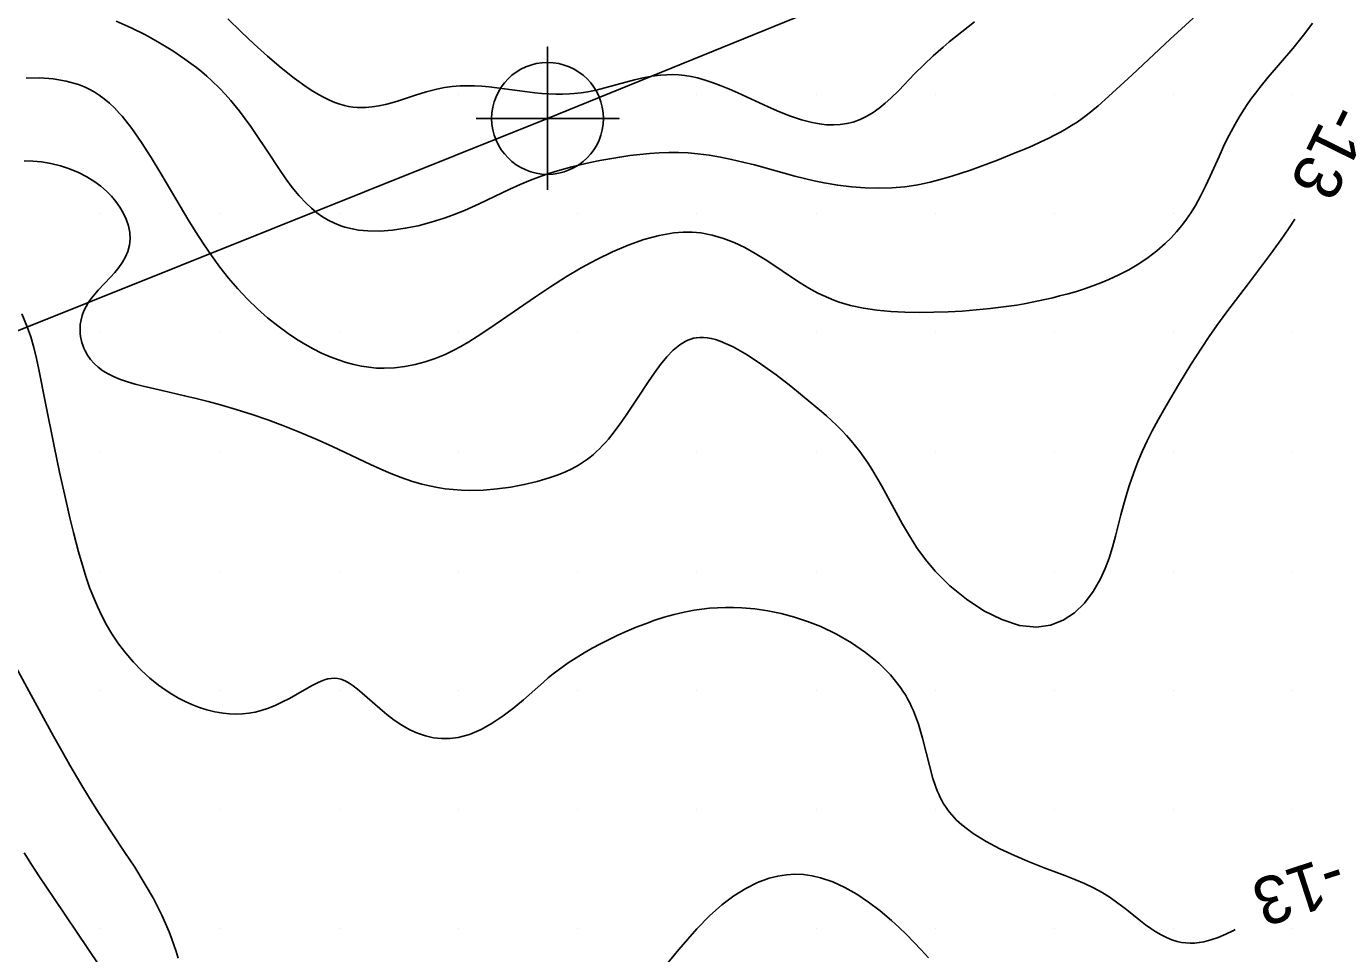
# Model space of a CAD drawing. Extents: x 2602990 to 2605851, y 618069 to 619180.
# Drawn here: x 2604181.9 to 2604237.1, y 618699 to 618737.8 of the extents above; entities that cross this region are included whole.
import ezdxf

# ---------------------------------------------------------------- set-up
doc = ezdxf.new("R2010")
doc.units = 0
for name, color, linetype in [('Default', 7, 'Continuous'), ('DTM Contours Minor', 7, 'Continuous'), ('DTM Contours Minor Text', 7, 'Continuous'), ('Exist DTM Scan Elevation Point', 7, 'Continuous'), ('Exist Structure Major Deck Tunnel Box Culvert', 7, 'Continuous'), ('Exist Structure Major Deck Tunnel Box Culvert Cogo Point CELL', 7, 'Continuous')]:
    doc.layers.add(name, color=color, linetype=linetype)

# ---------------------------------------------------------------- blocks, each defined once
blk = doc.blocks.new('POINT_DISPLAY')
at = {"layer": 'Default'}
blk.add_line((0, 0), (0, 0), dxfattribs=at)
blk = doc.blocks.new('EXIST STRUCTURE MAJOR DECK TUNNEL BOX CULVERT COGO POINT')
at = {"layer": 'Exist Structure Major Deck Tunnel Box Culvert Cogo Point CELL'}
blk.add_lwpolyline([(-0.06, 0), (0.06, 0), (0, 0), (0, 0.06), (0, -0.06)], dxfattribs=at)
blk.add_circle((0, 0), 0.0469, dxfattribs=at)

msp = doc.modelspace()

# ---------------------------------------------------------------- linework, layer by layer
at = {"layer": 'DTM Contours Minor'}
for points in [[(2604185.635, 618738.06), (2604186.264, 618737.788), (2604186.872, 618737.488), (2604187.455, 618737.165), (2604188.008, 618736.826), (2604188.523, 618736.475), (2604188.767, 618736.298), (2604189, 618736.118), (2604189.225, 618735.937), (2604189.44, 618735.754), (2604189.647, 618735.568), (2604189.971, 618735.254), (2604190.213, 618734.999), (2604190.445, 618734.737), (2604190.559, 618734.603), (2604190.807, 618734.294), (2604191.048, 618733.974), (2604191.284, 618733.646), (2604191.515, 618733.311), (2604191.969, 618732.626), (2604192.489, 618731.838), (2604192.754, 618731.454), (2604193.027, 618731.087), (2604193.31, 618730.742), (2604193.604, 618730.426), (2604193.825, 618730.219), (2604194.054, 618730.032), (2604194.291, 618729.864), (2604194.538, 618729.716), (2604194.793, 618729.588), (2604195.059, 618729.483), (2604195.237, 618729.425), (2604195.42, 618729.377), (2604195.607, 618729.338), (2604195.798, 618729.307), (2604195.995, 618729.284), (2604196.196, 618729.269), (2604196.701, 618729.265), (2604197.227, 618729.302), (2604197.767, 618729.378), (2604198.313, 618729.488), (2604198.859, 618729.63), (2604199.397, 618729.799), (2604199.744, 618729.924), (2604200.254, 618730.129), (2604200.862, 618730.4), (2604202.158, 618731.017), (2604202.586, 618731.211), (2604203.014, 618731.392), (2604203.358, 618731.524), (2604203.703, 618731.644), (2604204.051, 618731.755), (2604204.4, 618731.857), (2604204.752, 618731.951), (2604205.107, 618732.039), (2604205.518, 618732.132), (2604205.931, 618732.218), (2604206.348, 618732.296), (2604206.768, 618732.366), (2604207.19, 618732.426), (2604207.614, 618732.476), (2604208.015, 618732.514), (2604208.418, 618732.54), (2604208.822, 618732.555), (2604209.227, 618732.555), (2604209.635, 618732.54), (2604210.044, 618732.508), (2604210.514, 618732.448), (2604210.986, 618732.368), (2604211.46, 618732.27), (2604211.935, 618732.158), (2604212.412, 618732.035), (2604214.105, 618731.569), (2604214.513, 618731.464), (2604214.924, 618731.367), (2604215.338, 618731.281), (2604215.911, 618731.184), (2604216.486, 618731.114), (2604217.06, 618731.072), (2604217.627, 618731.058), (2604218.185, 618731.075), (2604218.728, 618731.123), (2604218.999, 618731.16), (2604219.266, 618731.205), (2604219.53, 618731.257), (2604219.79, 618731.315), (2604220.048, 618731.379), (2604220.305, 618731.449), (2604220.698, 618731.564), (2604221.088, 618731.688), (2604221.475, 618731.819), (2604221.859, 618731.957), (2604222.617, 618732.243), (2604223.359, 618732.538), (2604223.722, 618732.689), (2604224.078, 618732.842), (2604224.425, 618733), (2604224.764, 618733.161), (2604225.011, 618733.286), (2604225.253, 618733.414), (2604225.49, 618733.547), (2604225.721, 618733.687), (2604225.949, 618733.833), (2604226.172, 618733.988), (2604226.395, 618734.154), (2604226.615, 618734.33), (2604226.834, 618734.514), (2604227.276, 618734.906), (2604228.267, 618735.822), (2604229.861, 618737.309), (2604231.62, 618738.922)], [(2604181.865, 618735.674), (2604182.432, 618735.687), (2604182.994, 618735.647), (2604183.538, 618735.555), (2604184.051, 618735.408), (2604184.33, 618735.299), (2604184.508, 618735.215), (2604184.708, 618735.107), (2604184.927, 618734.969), (2604185.138, 618734.814), (2604185.352, 618734.634), (2604185.568, 618734.427), (2604185.781, 618734.199), (2604185.886, 618734.078), (2604186.294, 618733.559), (2604186.7, 618732.977), (2604187.105, 618732.345), (2604187.51, 618731.679), (2604188.327, 618730.3), (2604188.646, 618729.768), (2604188.97, 618729.244), (2604189.301, 618728.731), (2604189.64, 618728.233), (2604189.989, 618727.752), (2604190.35, 618727.291), (2604190.742, 618726.836), (2604191.147, 618726.407), (2604191.564, 618726.004), (2604191.989, 618725.629), (2604192.421, 618725.282), (2604192.858, 618724.963), (2604193.206, 618724.731), (2604193.556, 618724.517), (2604193.906, 618724.322), (2604194.258, 618724.146), (2604194.61, 618723.991), (2604194.963, 618723.856), (2604195.282, 618723.751), (2604195.603, 618723.665), (2604195.923, 618723.596), (2604196.244, 618723.547), (2604196.564, 618723.516), (2604196.886, 618723.506), (2604197.317, 618723.523), (2604197.747, 618723.575), (2604198.176, 618723.66), (2604198.601, 618723.775), (2604199.021, 618723.92), (2604199.435, 618724.091), (2604199.77, 618724.251), (2604200.102, 618724.427), (2604200.435, 618724.62), (2604200.782, 618724.835), (2604201.317, 618725.189), (2604203.232, 618726.508), (2604203.854, 618726.922), (2604204.494, 618727.328), (2604205.148, 618727.716), (2604205.804, 618728.072), (2604206.465, 618728.395), (2604207.124, 618728.675), (2604207.776, 618728.905), (2604208.415, 618729.078), (2604209.035, 618729.184), (2604209.229, 618729.203), (2604209.422, 618729.214), (2604209.612, 618729.218), (2604209.8, 618729.214), (2604209.986, 618729.202), (2604210.17, 618729.182), (2604210.647, 618729.093), (2604211.113, 618728.956), (2604211.567, 618728.779), (2604212.01, 618728.567), (2604212.443, 618728.328), (2604212.866, 618728.069), (2604213.235, 618727.826), (2604213.965, 618727.333), (2604214.331, 618727.093), (2604214.701, 618726.867), (2604215.08, 618726.66), (2604215.297, 618726.555), (2604215.518, 618726.457), (2604215.743, 618726.367), (2604215.973, 618726.285), (2604216.209, 618726.211), (2604216.45, 618726.144), (2604216.988, 618726.028), (2604217.55, 618725.944), (2604218.132, 618725.889), (2604218.728, 618725.858), (2604219.335, 618725.848), (2604219.947, 618725.856), (2604220.543, 618725.876), (2604221.137, 618725.908), (2604221.725, 618725.953), (2604222.304, 618726.01), (2604222.87, 618726.079), (2604223.421, 618726.161), (2604223.733, 618726.214), (2604224.34, 618726.333), (2604224.929, 618726.467), (2604225.219, 618726.539), (2604225.572, 618726.633), (2604225.921, 618726.734), (2604226.267, 618726.842), (2604226.608, 618726.959), (2604226.946, 618727.086), (2604227.28, 618727.224), (2604227.71, 618727.423), (2604228.13, 618727.643), (2604228.537, 618727.885), (2604228.929, 618728.148), (2604229.302, 618728.432), (2604229.653, 618728.738), (2604229.895, 618728.977), (2604230.125, 618729.228), (2604230.341, 618729.489), (2604230.545, 618729.76), (2604230.736, 618730.042), (2604230.916, 618730.333), (2604231.137, 618730.732), (2604231.343, 618731.143), (2604231.537, 618731.56), (2604231.911, 618732.396), (2604232.098, 618732.806), (2604232.255, 618733.128), (2604232.416, 618733.442), (2604232.582, 618733.749), (2604232.755, 618734.047), (2604232.934, 618734.337), (2604233.121, 618734.618), (2604233.281, 618734.845), (2604233.446, 618735.067), (2604233.616, 618735.286), (2604233.97, 618735.717), (2604235.003, 618736.922), (2604235.177, 618737.133), (2604235.503, 618737.546), (2604235.823, 618737.98)], [(2604221.65, 618738.039), (2604220.849, 618737.407), (2604220.589, 618737.196), (2604220.335, 618736.983), (2604219.917, 618736.613), (2604219.519, 618736.237), (2604219.137, 618735.855), (2604218.475, 618735.165), (2604218.139, 618734.836), (2604217.899, 618734.621), (2604217.652, 618734.42), (2604217.395, 618734.237), (2604217.127, 618734.076), (2604216.848, 618733.941), (2604216.557, 618733.836), (2604216.293, 618733.771), (2604216.019, 618733.731), (2604215.736, 618733.716), (2604215.444, 618733.725), (2604215.144, 618733.758), (2604214.837, 618733.814), (2604214.389, 618733.93), (2604213.93, 618734.084), (2604213.465, 618734.266), (2604212.997, 618734.468), (2604211.715, 618735.057), (2604211.368, 618735.211), (2604211.025, 618735.354), (2604210.687, 618735.484), (2604210.352, 618735.596), (2604210.021, 618735.687), (2604209.76, 618735.743), (2604209.501, 618735.785), (2604209.244, 618735.811), (2604208.989, 618735.824), (2604208.734, 618735.822), (2604208.48, 618735.806), (2604208.111, 618735.76), (2604207.743, 618735.691), (2604207.379, 618735.605), (2604207.019, 618735.509), (2604206.133, 618735.264), (2604205.778, 618735.177), (2604205.426, 618735.105), (2604205.151, 618735.061), (2604204.854, 618735.027), (2604204.654, 618735.012), (2604204.367, 618735.002), (2604204.078, 618735.004), (2604203.785, 618735.016), (2604203.491, 618735.036), (2604203.196, 618735.064), (2604202.573, 618735.14), (2604201.605, 618735.27), (2604201.292, 618735.306), (2604200.985, 618735.334), (2604200.671, 618735.352), (2604200.365, 618735.358), (2604200.065, 618735.35), (2604199.737, 618735.325), (2604199.412, 618735.281), (2604199.09, 618735.219), (2604198.868, 618735.165), (2604198.646, 618735.104), (2604198.199, 618734.965), (2604197.478, 618734.728), (2604197.206, 618734.646), (2604196.933, 618734.573), (2604196.658, 618734.512), (2604196.382, 618734.467), (2604196.104, 618734.442), (2604195.927, 618734.439), (2604195.75, 618734.445), (2604195.571, 618734.462), (2604195.391, 618734.49), (2604195.21, 618734.53), (2604195.027, 618734.581), (2604194.807, 618734.659), (2604194.584, 618734.753), (2604194.358, 618734.864), (2604194.126, 618734.991), (2604193.89, 618735.134), (2604193.647, 618735.291), (2604193.111, 618735.675), (2604192.555, 618736.114), (2604191.989, 618736.594), (2604191.423, 618737.105), (2604190.864, 618737.633), (2604190.323, 618738.167)], [(2604181.773, 618732.208), (2604182.134, 618732.198), (2604182.497, 618732.163), (2604182.898, 618732.095), (2604183.294, 618731.996), (2604183.68, 618731.87), (2604184.053, 618731.715), (2604184.407, 618731.535), (2604184.738, 618731.33), (2604184.992, 618731.143), (2604185.227, 618730.941), (2604185.439, 618730.727), (2604185.629, 618730.503), (2604185.794, 618730.271), (2604185.933, 618730.034), (2604186.06, 618729.758), (2604186.151, 618729.48), (2604186.204, 618729.203), (2604186.219, 618728.93), (2604186.195, 618728.664), (2604186.131, 618728.409), (2604186.032, 618728.176), (2604185.902, 618727.953), (2604185.748, 618727.738), (2604185.576, 618727.53), (2604185.392, 618727.327), (2604184.888, 618726.789), (2604184.74, 618726.62), (2604184.603, 618726.449), (2604184.479, 618726.276), (2604184.371, 618726.099), (2604184.281, 618725.915), (2604184.212, 618725.727), (2604184.162, 618725.537), (2604184.132, 618725.345), (2604184.121, 618725.153), (2604184.128, 618724.961), (2604184.142, 618724.837), (2604184.164, 618724.714), (2604184.195, 618724.592), (2604184.232, 618724.472), (2604184.279, 618724.353), (2604184.333, 618724.237), (2604184.438, 618724.053), (2604184.565, 618723.876), (2604184.714, 618723.709), (2604184.885, 618723.552), (2604185.079, 618723.406), (2604185.295, 618723.274), (2604185.546, 618723.15), (2604185.82, 618723.039), (2604186.116, 618722.939), (2604186.433, 618722.846), (2604186.769, 618722.759), (2604187.564, 618722.572), (2604188.504, 618722.357), (2604188.996, 618722.24), (2604189.499, 618722.114), (2604190.009, 618721.977), (2604190.672, 618721.782), (2604191.336, 618721.568), (2604191.993, 618721.34), (2604192.636, 618721.102), (2604193.259, 618720.856), (2604194.032, 618720.532), (2604194.715, 618720.226), (2604196.314, 618719.471), (2604196.734, 618719.28), (2604197.158, 618719.098), (2604197.587, 618718.929), (2604198.023, 618718.778), (2604198.466, 618718.648), (2604198.788, 618718.57), (2604199.115, 618718.506), (2604199.446, 618718.454), (2604199.782, 618718.416), (2604200.122, 618718.392), (2604200.467, 618718.382), (2604201.044, 618718.396), (2604201.625, 618718.444), (2604202.2, 618718.523), (2604202.761, 618718.63), (2604203.298, 618718.759), (2604203.803, 618718.909), (2604204.142, 618719.027), (2604204.461, 618719.155), (2604204.76, 618719.295), (2604205.03, 618719.442), (2604205.159, 618719.521), (2604205.285, 618719.604), (2604205.408, 618719.692), (2604205.527, 618719.783), (2604205.661, 618719.894), (2604205.791, 618720.01), (2604205.919, 618720.133), (2604206.045, 618720.262), (2604206.169, 618720.397), (2604206.291, 618720.539), (2604206.534, 618720.841), (2604206.774, 618721.163), (2604207.011, 618721.501), (2604207.481, 618722.208), (2604207.967, 618722.951), (2604208.221, 618723.322), (2604208.478, 618723.671), (2604208.74, 618723.989), (2604209.008, 618724.266), (2604209.285, 618724.493), (2604209.396, 618724.566), (2604209.509, 618724.63), (2604209.624, 618724.685), (2604209.741, 618724.729), (2604209.86, 618724.763), (2604209.983, 618724.787), (2604210.128, 618724.801), (2604210.278, 618724.801), (2604210.433, 618724.787), (2604210.606, 618724.756), (2604210.785, 618724.71), (2604210.971, 618724.648), (2604211.521, 618724.405), (2604212.108, 618724.072), (2604212.717, 618723.672), (2604213.331, 618723.226), (2604213.936, 618722.759), (2604214.759, 618722.09), (2604215.223, 618721.698), (2604215.442, 618721.505), (2604215.652, 618721.312), (2604215.854, 618721.12), (2604216.069, 618720.905), (2604216.273, 618720.687), (2604216.468, 618720.467), (2604216.654, 618720.243), (2604216.832, 618720.015), (2604217.004, 618719.781), (2604217.198, 618719.496), (2604217.387, 618719.202), (2604217.57, 618718.898), (2604217.751, 618718.583), (2604218.113, 618717.923), (2604218.364, 618717.453), (2604218.628, 618716.969), (2604218.915, 618716.476), (2604219.234, 618715.98), (2604219.593, 618715.486), (2604220, 618715), (2604220.617, 618714.385), (2604221.306, 618713.822), (2604222.041, 618713.339), (2604222.795, 618712.963), (2604223.542, 618712.722), (2604224.255, 618712.644), (2604224.833, 618712.725), (2604225.362, 618712.934), (2604225.84, 618713.252), (2604226.263, 618713.66), (2604226.629, 618714.139), (2604226.936, 618714.671), (2604227.13, 618715.102), (2604227.295, 618715.547), (2604227.437, 618716.001), (2604227.563, 618716.459), (2604227.793, 618717.364), (2604227.9, 618717.764), (2604228.01, 618718.154), (2604228.125, 618718.532), (2604228.244, 618718.897), (2604228.369, 618719.25), (2604228.499, 618719.589), (2604228.691, 618720.038), (2604228.892, 618720.466), (2604229.102, 618720.879), (2604229.352, 618721.344), (2604229.745, 618722.036), (2604230.204, 618722.814), (2604230.728, 618723.667), (2604231.196, 618724.395), (2604231.496, 618724.843), (2604231.82, 618725.307), (2604232.237, 618725.877), (2604233.143, 618727.069), (2604233.609, 618727.682), (2604234.069, 618728.297), (2604234.511, 618728.911), (2604234.818, 618729.356), (2604235.088, 618729.766)], [(2604181.683, 618725.784), (2604181.907, 618725.248), (2604182.052, 618724.82), (2604182.18, 618724.376), (2604182.293, 618723.918), (2604182.396, 618723.449), (2604182.674, 618722.043), (2604183.034, 618720.237), (2604183.264, 618719.142), (2604183.548, 618717.868), (2604183.696, 618717.24), (2604183.847, 618716.624), (2604184.062, 618715.803), (2604184.248, 618715.155), (2604184.38, 618714.734), (2604184.524, 618714.317), (2604184.679, 618713.909), (2604184.849, 618713.509), (2604185.033, 618713.119), (2604185.235, 618712.739), (2604185.454, 618712.369), (2604185.733, 618711.955), (2604186.036, 618711.559), (2604186.359, 618711.185), (2604186.699, 618710.834), (2604187.053, 618710.51), (2604187.417, 618710.215), (2604187.691, 618710.017), (2604187.968, 618709.837), (2604188.248, 618709.675), (2604188.529, 618709.53), (2604188.811, 618709.402), (2604189.092, 618709.292), (2604189.265, 618709.233), (2604189.438, 618709.181), (2604189.611, 618709.135), (2604189.783, 618709.097), (2604189.955, 618709.065), (2604190.126, 618709.039), (2604190.397, 618709.013), (2604190.666, 618709.004), (2604190.934, 618709.012), (2604191.2, 618709.039), (2604191.462, 618709.084), (2604191.722, 618709.147), (2604192.029, 618709.248), (2604192.329, 618709.371), (2604192.621, 618709.509), (2604192.903, 618709.657), (2604193.434, 618709.96), (2604193.853, 618710.199), (2604194.113, 618710.33), (2604194.238, 618710.384), (2604194.382, 618710.436), (2604194.523, 618710.475), (2604194.661, 618710.498), (2604194.797, 618710.504), (2604194.933, 618710.492), (2604195.069, 618710.46), (2604195.238, 618710.394), (2604195.409, 618710.301), (2604195.586, 618710.182), (2604195.768, 618710.042), (2604195.957, 618709.883), (2604196.698, 618709.231), (2604196.992, 618708.987), (2604197.302, 618708.751), (2604197.626, 618708.532), (2604197.964, 618708.341), (2604198.282, 618708.198), (2604198.61, 618708.088), (2604198.945, 618708.012), (2604199.286, 618707.973), (2604199.632, 618707.975), (2604199.979, 618708.018), (2604200.464, 618708.151), (2604200.945, 618708.356), (2604201.417, 618708.619), (2604201.875, 618708.924), (2604202.314, 618709.257), (2604202.729, 618709.603), (2604203.563, 618710.344), (2604203.765, 618710.519), (2604203.967, 618710.686), (2604204.174, 618710.848), (2604204.385, 618711.003), (2604204.6, 618711.152), (2604204.82, 618711.296), (2604205.045, 618711.436), (2604205.276, 618711.574), (2604205.61, 618711.764), (2604205.956, 618711.95), (2604206.314, 618712.133), (2604206.684, 618712.31), (2604207.063, 618712.48), (2604207.452, 618712.643), (2604207.839, 618712.793), (2604208.233, 618712.934), (2604208.635, 618713.062), (2604209.045, 618713.177), (2604209.463, 618713.275), (2604209.888, 618713.356), (2604210.209, 618713.403), (2604210.535, 618713.439), (2604210.865, 618713.463), (2604211.2, 618713.474), (2604211.54, 618713.473), (2604211.885, 618713.459), (2604212.426, 618713.411), (2604212.976, 618713.331), (2604213.532, 618713.218), (2604214.09, 618713.071), (2604214.646, 618712.888), (2604215.197, 618712.671), (2604215.853, 618712.357), (2604216.485, 618711.994), (2604217.08, 618711.584), (2604217.628, 618711.133), (2604218.118, 618710.644), (2604218.539, 618710.121), (2604218.646, 618709.963), (2604218.747, 618709.803), (2604218.841, 618709.641), (2604218.929, 618709.476), (2604219.011, 618709.309), (2604219.088, 618709.139), (2604219.3, 618708.572), (2604219.469, 618707.992), (2604219.754, 618706.841), (2604219.905, 618706.294), (2604220.086, 618705.782), (2604220.146, 618705.641), (2604220.211, 618705.505), (2604220.28, 618705.372), (2604220.354, 618705.243), (2604220.434, 618705.118), (2604220.518, 618704.996), (2604220.605, 618704.881), (2604220.698, 618704.769), (2604220.795, 618704.661), (2604220.898, 618704.555), (2604221.007, 618704.451), (2604221.12, 618704.35), (2604221.595, 618703.988), (2604222.132, 618703.656), (2604222.713, 618703.349), (2604223.324, 618703.065), (2604223.949, 618702.802), (2604224.572, 618702.558), (2604225.443, 618702.225), (2604225.859, 618702.059), (2604226.259, 618701.889), (2604226.639, 618701.709), (2604226.999, 618701.516), (2604227.342, 618701.302), (2604227.664, 618701.076), (2604227.97, 618700.843), (2604228.547, 618700.382), (2604228.826, 618700.165), (2604229.043, 618700.009), (2604229.26, 618699.865), (2604229.478, 618699.737), (2604229.698, 618699.625), (2604229.921, 618699.534), (2604230.148, 618699.464), (2604230.328, 618699.426), (2604230.51, 618699.402), (2604230.695, 618699.393), (2604230.884, 618699.398), (2604231.076, 618699.417), (2604231.272, 618699.451), (2604231.571, 618699.528), (2604231.878, 618699.634), (2604232.191, 618699.767), (2604232.509, 618699.921), (2604232.579, 618699.959)], [(2604181.343, 618711.14), (2604181.986, 618709.944), (2604183.011, 618708.068), (2604183.352, 618707.457), (2604183.69, 618706.862), (2604184.148, 618706.08), (2604184.515, 618705.476), (2604184.897, 618704.87), (2604185.456, 618704.021), (2604186.004, 618703.199), (2604186.413, 618702.573), (2604186.815, 618701.926), (2604187.198, 618701.259), (2604187.55, 618700.573), (2604187.859, 618699.867), (2604187.963, 618699.595), (2604188.059, 618699.32), (2604188.149, 618699.042), (2604188.233, 618698.763)], [(2604181.772, 618703.175), (2604182.078, 618702.693), (2604182.393, 618702.211), (2604183.029, 618701.263), (2604185.401, 618697.759)], [(2604208.46, 618698.177), (2604209.243, 618699.13), (2604210, 618700), (2604210.527, 618700.535), (2604211.043, 618700.994), (2604211.55, 618701.378), (2604212.049, 618701.691), (2604212.541, 618701.935), (2604213.028, 618702.113), (2604213.393, 618702.205), (2604213.756, 618702.261), (2604214.117, 618702.282), (2604214.477, 618702.268), (2604214.835, 618702.22), (2604215.193, 618702.139), (2604215.701, 618701.966), (2604216.206, 618701.734), (2604216.707, 618701.448), (2604217.201, 618701.118), (2604217.686, 618700.749), (2604218.16, 618700.348), (2604218.482, 618700.056), (2604218.797, 618699.752), (2604219.108, 618699.438), (2604219.412, 618699.115), (2604219.712, 618698.782)]]:
    msp.add_lwpolyline(points, dxfattribs=at)
at = {"layer": 'Exist Structure Major Deck Tunnel Box Culvert'}
for p, q in [((2604234.585, 618746.537), (2604203.735, 618733.987)), ((2604234.585, 618746.537), (2604203.735, 618733.987)), ((2604203.735, 618733.987), (2604177.9, 618723.635)), ((2604203.735, 618733.987), (2604177.9, 618723.635))]:
    msp.add_line(p, q, dxfattribs=at)

# ---------------------------------------------------------------- block references
at = {"layer": 'Exist DTM Scan Elevation Point', "xscale": 1.3123333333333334, "yscale": 1.3123333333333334}
for p in [(2604185, 618735), (2604190, 618735), (2604195, 618735), (2604200, 618735), (2604205, 618735), (2604210, 618735), (2604215, 618735), (2604220, 618735), (2604225, 618735), (2604230, 618735), (2604235, 618735), (2604185, 618730), (2604190, 618730), (2604195, 618730), (2604200, 618730), (2604205, 618730), (2604210, 618730), (2604215, 618730), (2604220, 618730), (2604225, 618730), (2604230, 618730), (2604235, 618730), (2604185, 618725), (2604190, 618725), (2604195, 618725), (2604200, 618725), (2604205, 618725), (2604210, 618725), (2604215, 618725), (2604220, 618725), (2604225, 618725), (2604230, 618725), (2604235, 618725), (2604185, 618720), (2604190, 618720), (2604195, 618720), (2604200, 618720), (2604205, 618720), (2604210, 618720), (2604215, 618720), (2604220, 618720), (2604225, 618720), (2604230, 618720), (2604235, 618720), (2604185, 618715), (2604190, 618715), (2604195, 618715), (2604200, 618715), (2604205, 618715), (2604210, 618715), (2604215, 618715), (2604220, 618715), (2604225, 618715), (2604230, 618715), (2604235, 618715), (2604185, 618710), (2604190, 618710), (2604195, 618710), (2604200, 618710), (2604205, 618710), (2604210, 618710), (2604215, 618710), (2604220, 618710), (2604225, 618710), (2604230, 618710), (2604235, 618710), (2604185, 618705), (2604190, 618705), (2604195, 618705), (2604200, 618705), (2604205, 618705), (2604210, 618705), (2604215, 618705), (2604220, 618705), (2604225, 618705), (2604230, 618705), (2604235, 618705), (2604185, 618700), (2604190, 618700), (2604195, 618700), (2604200, 618700), (2604205, 618700), (2604210, 618700), (2604215, 618700), (2604220, 618700), (2604225, 618700), (2604230, 618700), (2604235, 618700)]:
    msp.add_blockref('POINT_DISPLAY', p, dxfattribs=at)
at = {"layer": 'Exist Structure Major Deck Tunnel Box Culvert Cogo Point CELL', "xscale": 50, "yscale": 50}
msp.add_blockref('EXIST STRUCTURE MAJOR DECK TUNNEL BOX CULVERT COGO POINT', (2604203.735, 618733.987), dxfattribs=at)

# ---------------------------------------------------------------- texts
at = {"layer": 'DTM Contours Minor Text'}
for rotation, p in [(243.7258, (2604236.567, 618734.738)), (198.0655, (2604236.83, 618703.15))]:
    msp.add_text('-13', height=2, rotation=rotation, dxfattribs=at).set_placement(p)

doc.saveas('drawing.dxf')
